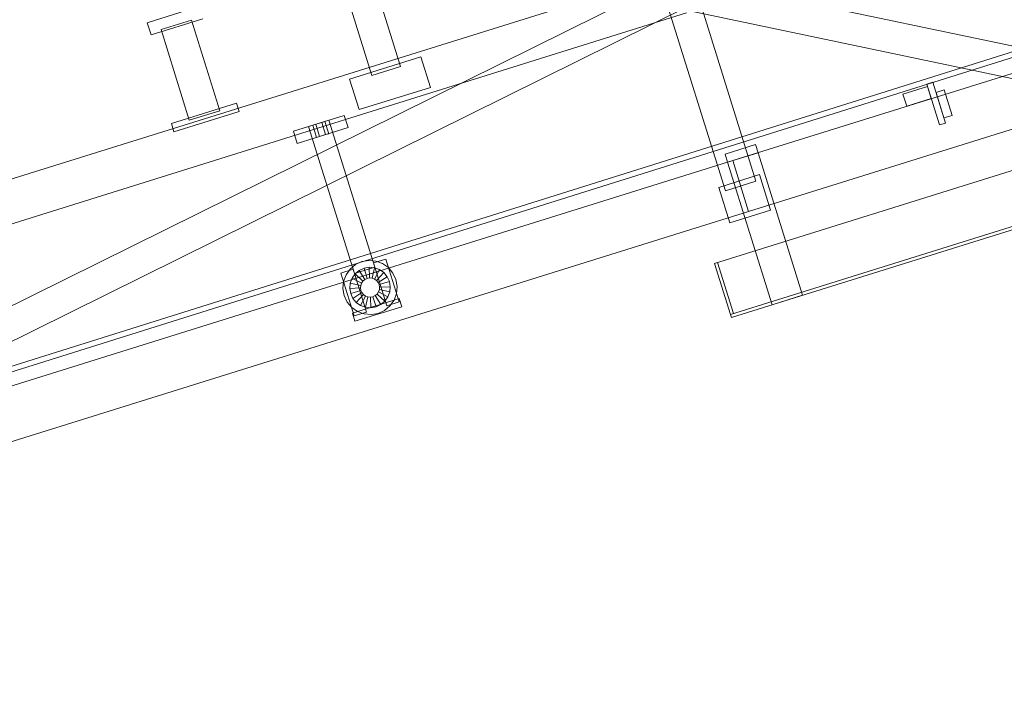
# Model space of a CAD drawing. Header units: millimetres. Extents: x -2233 to 65662, y -50530 to 6847.
# Tile 639 of 656: x 23308 to 24231, y 2356 to 2984. Entities that reach past the tile are written whole.
import ezdxf

# ---------------------------------------------------------------- set-up
doc = ezdxf.new("R2010")
doc.units = ezdxf.units.MM
doc.layers.add('COTAS_P', color=1, linetype='Continuous', lineweight=0)
doc.layers.add('lateral_C02', color=7, linetype='Continuous', lineweight=0)
doc.dimstyles.new('R19_100', dxfattribs={"dimtxt": 250, "dimasz": 150, "dimexe": 150, "dimexo": 80, "dimgap": 100, "dimtad": 1, "dimtih": 1, "dimtoh": 1, "dimdsep": 46, "dimcen": 0.09, "dimadec": 0, "dimazin": 0, "dimtfac": 1, "dimtdec": 4, "dimtofl": 0, "dimtmove": 0, "dimatfit": 3, "dimfxl": 1, "dimtolj": 1, "dimtzin": 0, "dimarcsym": 0})

# ---------------------------------------------------------------- blocks, each defined once
blk = doc.blocks.new('DIM_R32_4')
at = {"layer": 'COTAS_P'}
for p, q in [((15248.37, 1279.09), (24311.82, 4109.09)), ((24311.82, 4109.09), (24155.23, 4107.34)), ((24311.82, 4109.09), (24182.05, 4021.43)), ((24580.07, 3250), (24311.82, 4109.09)), ((15248.37, 1279.09), (15378.14, 1366.76)), ((15248.37, 1279.09), (15404.97, 1280.85)), ((15516.62, 420), (15248.37, 1279.09))]:
    blk.add_line(p, q, dxfattribs=at)
blk.add_text('9495 P', height=250, rotation=17.34062, dxfattribs=at).set_placement((19750.29, 2789.55))

msp = doc.modelspace()

# ---------------------------------------------------------------- linework, layer by layer
at = {"layer": 'lateral_C02'}
for p, q in [((23664.828, 2940.128), (23597.766, 3154.901)), ((23571.039, 3146.556), (23638.1, 2931.782)), ((15575.415, 232.817), (24634.01, 3078.273)), ((15576.913, 228.047), (24635.508, 3073.503)), ((22775.666, 2670.874), (23921.126, 3028.536)), ((22831.602, 2483.861), (23920.432, 3022.888)), ((23930.169, 3024.125), (24311.346, 2944.098)), ((23941.405, 3013.916), (23998.035, 2832.551)), ((23969.399, 2823.61), (23912.769, 3004.974)), ((22844.912, 2456.976), (23933.742, 2996.002)), ((23427.395, 2981.198), (23475.886, 2996.339)), ((23924.005, 2994.765), (24305.182, 2914.738)), ((22787.589, 2632.692), (23933.048, 2990.354)), ((23430.972, 2969.743), (23479.463, 2984.884)), ((23440.303, 2974.752), (23468.939, 2983.694)), ((23495.457, 2898.767), (23468.939, 2983.694)), ((23427.395, 2981.198), (23430.972, 2969.743)), ((23440.303, 2974.752), (23466.821, 2889.825)), ((23617.161, 2928.387), (23683.979, 2949.25)), ((23692.921, 2920.614), (23683.979, 2949.25)), ((23976.266, 2851.944), (24300.813, 2953.282)), ((23638.1, 2931.782), (23664.828, 2940.128)), ((23617.161, 2928.387), (23626.102, 2899.75)), ((23626.102, 2899.75), (23692.921, 2920.614)), ((24135.917, 2914.366), (24158.826, 2921.519)), ((24158.187, 2923.568), (24163.914, 2925.356)), ((24158.187, 2923.568), (24170.109, 2885.386)), ((24162.403, 2910.064), (24158.826, 2921.519)), ((24175.836, 2887.174), (24163.914, 2925.356)), ((24166.894, 2915.811), (24174.531, 2918.195)), ((24181.982, 2894.331), (24174.531, 2918.195)), ((24135.917, 2914.366), (24139.494, 2902.911)), ((24139.494, 2902.911), (24162.403, 2910.064)), ((24166.894, 2915.811), (24174.346, 2891.947)), ((23449.997, 2886.667), (23511.089, 2905.743)), ((23466.821, 2889.825), (23495.457, 2898.767)), ((23513.473, 2898.106), (23511.089, 2905.743)), ((23991.168, 2804.217), (24315.715, 2905.554)), ((23452.382, 2879.031), (23513.473, 2898.106)), ((23564.354, 2879.422), (23612.082, 2894.325)), ((23578.673, 2883.893), (23597.764, 2889.854)), ((23640.743, 2752.208), (23597.764, 2889.854)), ((23615.658, 2882.87), (23612.082, 2894.325)), ((24174.346, 2891.947), (24181.982, 2894.331)), ((23449.997, 2886.667), (23452.382, 2879.031)), ((23567.931, 2867.968), (23615.658, 2882.87)), ((23578.673, 2883.893), (23621.652, 2746.247)), ((23582.491, 2885.085), (23585.354, 2885.979)), ((23582.491, 2885.085), (23586.067, 2873.631)), ((23585.354, 2885.979), (23591.082, 2887.768)), ((23588.931, 2874.525), (23585.354, 2885.979)), ((23591.082, 2887.768), (23593.945, 2888.662)), ((23594.658, 2876.313), (23591.082, 2887.768)), ((23597.522, 2877.207), (23593.945, 2888.662)), ((23959.241, 2755.486), (24379.243, 2886.629)), ((24170.109, 2885.386), (24175.836, 2887.174)), ((23564.354, 2879.422), (23567.931, 2867.968)), ((23588.931, 2874.525), (23586.067, 2873.631)), ((23588.931, 2874.525), (23594.658, 2876.313)), ((23594.658, 2876.313), (23597.522, 2877.207)), ((23969.109, 2858.09), (23997.745, 2867.032)), ((24000.129, 2859.395), (23997.745, 2867.032)), ((23969.109, 2858.09), (23971.493, 2850.454)), ((23971.493, 2850.454), (24000.129, 2859.395)), ((24041.857, 2725.759), (24000.129, 2859.395)), ((22830.806, 2494.282), (23976.266, 2851.944)), ((23971.493, 2850.454), (24013.22, 2716.817)), ((23976.266, 2851.944), (23991.168, 2804.217)), ((23963.136, 2826.892), (24001.318, 2838.814)), ((23974.144, 2707.759), (24394.146, 2838.901)), ((23975.038, 2704.895), (24395.04, 2836.038)), ((24011.75, 2805.405), (24001.318, 2838.814)), ((23963.136, 2826.892), (23973.568, 2793.483)), ((23998.035, 2832.551), (23969.399, 2823.61)), ((22845.709, 2446.555), (23991.168, 2804.217)), ((23973.568, 2793.483), (24011.75, 2805.405)), ((23617.585, 2750.212), (23622.676, 2754.46)), ((23621.652, 2746.247), (23640.743, 2752.208)), ((23622.676, 2754.46), (23628.694, 2757.245)), ((23626.1, 2749.053), (23630.601, 2751.136)), ((23628.694, 2757.245), (23635.227, 2758.379)), ((23630.601, 2751.136), (23635.488, 2751.984)), ((23633.582, 2741.591), (23630.601, 2751.136)), ((23635.227, 2758.379), (23641.831, 2757.782)), ((23635.897, 2741.992), (23635.488, 2751.984)), ((23635.488, 2751.984), (23640.428, 2751.538)), ((23638.237, 2741.781), (23640.428, 2751.538)), ((23639.551, 2756.026), (23651.005, 2759.602)), ((23639.551, 2756.026), (23652.069, 2715.935)), ((23640.428, 2751.538), (23645.084, 2749.829)), ((23641.831, 2757.782), (23648.055, 2755.497)), ((23648.055, 2755.497), (23653.476, 2751.679)), ((23663.523, 2719.511), (23651.005, 2759.602)), ((23653.476, 2751.679), (23657.724, 2746.588)), ((23959.241, 2755.486), (23962.105, 2756.38)), ((23959.241, 2755.486), (23974.144, 2707.759)), ((23977.008, 2708.653), (23962.105, 2756.38)), ((23609.005, 2746.488), (23620.46, 2750.065)), ((23609.005, 2746.488), (23621.523, 2706.397)), ((23611.482, 2738.566), (23613.767, 2744.791)), ((23613.767, 2744.791), (23617.585, 2750.212)), ((23617.726, 2737.164), (23619.435, 2741.82)), ((23619.435, 2741.82), (23622.292, 2745.875)), ((23628.293, 2737.178), (23619.435, 2741.82)), ((23632.978, 2709.974), (23620.46, 2750.065)), ((23622.292, 2745.875), (23626.1, 2749.053)), ((23629.646, 2739.099), (23622.292, 2745.875)), ((23631.45, 2740.604), (23626.1, 2749.053)), ((23633.582, 2741.591), (23635.897, 2741.992)), ((23635.897, 2741.992), (23638.237, 2741.781)), ((23638.237, 2741.781), (23640.442, 2740.971)), ((23640.442, 2740.971), (23645.084, 2749.829)), ((23642.363, 2739.618), (23649.139, 2746.972)), ((23643.868, 2737.814), (23652.317, 2743.164)), ((23645.084, 2749.829), (23649.139, 2746.972)), ((23649.139, 2746.972), (23652.317, 2743.164)), ((23652.317, 2743.164), (23654.401, 2738.663)), ((23657.724, 2746.588), (23660.51, 2740.57)), ((23610.885, 2731.962), (23611.482, 2738.566)), ((23617.28, 2732.224), (23617.726, 2737.164)), ((23627.272, 2732.632), (23617.28, 2732.224)), ((23627.483, 2734.972), (23617.726, 2737.164)), ((23627.272, 2732.632), (23627.483, 2734.972)), ((23627.673, 2730.317), (23627.272, 2732.632)), ((23627.483, 2734.972), (23628.293, 2737.178)), ((23628.293, 2737.178), (23629.646, 2739.099)), ((23629.646, 2739.099), (23631.45, 2740.604)), ((23631.45, 2740.604), (23633.582, 2741.591)), ((23640.442, 2740.971), (23642.363, 2739.618)), ((23642.363, 2739.618), (23643.868, 2737.814)), ((23643.868, 2737.814), (23644.855, 2735.682)), ((23654.401, 2738.663), (23644.855, 2735.682)), ((23644.855, 2735.682), (23645.257, 2733.367)), ((23645.257, 2733.367), (23645.045, 2731.027)), ((23645.257, 2733.367), (23655.248, 2733.776)), ((23654.401, 2738.663), (23655.248, 2733.776)), ((23655.248, 2733.776), (23654.802, 2728.836)), ((23660.51, 2740.57), (23661.643, 2734.037)), ((23661.643, 2734.037), (23661.047, 2727.433)), ((23612.019, 2725.429), (23610.885, 2731.962)), ((23614.804, 2719.412), (23612.019, 2725.429)), ((23618.128, 2727.337), (23617.28, 2732.224)), ((23627.673, 2730.317), (23618.128, 2727.337)), ((23620.211, 2722.836), (23618.128, 2727.337)), ((23628.66, 2728.185), (23620.211, 2722.836)), ((23630.165, 2726.381), (23623.389, 2719.027)), ((23632.086, 2725.028), (23627.444, 2716.171)), ((23628.66, 2728.185), (23627.673, 2730.317)), ((23630.165, 2726.381), (23628.66, 2728.185)), ((23632.086, 2725.028), (23630.165, 2726.381)), ((23634.292, 2724.219), (23632.086, 2725.028)), ((23634.292, 2724.219), (23632.1, 2714.462)), ((23636.632, 2724.007), (23634.292, 2724.219)), ((23638.947, 2724.409), (23636.632, 2724.007)), ((23636.632, 2724.007), (23637.04, 2714.016)), ((23641.079, 2725.396), (23638.947, 2724.409)), ((23638.947, 2724.409), (23641.927, 2714.863)), ((23642.883, 2726.901), (23641.079, 2725.396)), ((23641.079, 2725.396), (23646.428, 2716.947)), ((23644.236, 2728.822), (23642.883, 2726.901)), ((23642.883, 2726.901), (23650.237, 2720.125)), ((23645.045, 2731.027), (23644.236, 2728.822)), ((23644.236, 2728.822), (23653.093, 2724.18)), ((23645.045, 2731.027), (23654.802, 2728.836)), ((23653.093, 2724.18), (23650.237, 2720.125)), ((23654.802, 2728.836), (23653.093, 2724.18)), ((23661.047, 2727.433), (23658.761, 2721.209)), ((24013.22, 2716.817), (24041.857, 2725.759)), ((23619.052, 2714.321), (23614.804, 2719.412)), ((23624.473, 2710.502), (23619.052, 2714.321)), ((23619.674, 2708.963), (23663.584, 2722.673)), ((23623.389, 2719.027), (23620.211, 2722.836)), ((23622.059, 2701.326), (23665.968, 2715.037)), ((23627.444, 2716.171), (23623.389, 2719.027)), ((23632.1, 2714.462), (23627.444, 2716.171)), ((23637.04, 2714.016), (23632.1, 2714.462)), ((23641.927, 2714.863), (23637.04, 2714.016)), ((23646.428, 2716.947), (23641.927, 2714.863)), ((23650.237, 2720.125), (23646.428, 2716.947)), ((23654.943, 2715.788), (23649.852, 2711.54)), ((23652.069, 2715.935), (23663.523, 2719.511)), ((23658.761, 2721.209), (23654.943, 2715.788)), ((23665.968, 2715.037), (23663.584, 2722.673)), ((23619.674, 2708.963), (23622.059, 2701.326)), ((23621.523, 2706.397), (23632.978, 2709.974)), ((23630.698, 2708.217), (23624.473, 2710.502)), ((23637.301, 2707.621), (23630.698, 2708.217)), ((23643.835, 2708.754), (23637.301, 2707.621)), ((23649.852, 2711.54), (23643.835, 2708.754)), ((23974.144, 2707.759), (23977.008, 2708.653)), ((23974.144, 2707.759), (23975.038, 2704.895))]:
    msp.add_line(p, q, dxfattribs=at)

# ---------------------------------------------------------------- dimensions: what is measured, and where the dimension line sits
at = {"layer": 'COTAS_P'}
dim = msp.add_aligned_dim(p1=(15516.618, 420), p2=(24580.067, 3250), distance=900, text='<> P', dimstyle='R19_100', dxfattribs=at)
dim.commit()
dim.dimension.update_dxf_attribs({"geometry": 'DIM_R32_4', "text_midpoint": (19780.096, 2694.095)})

doc.saveas('drawing.dxf')
